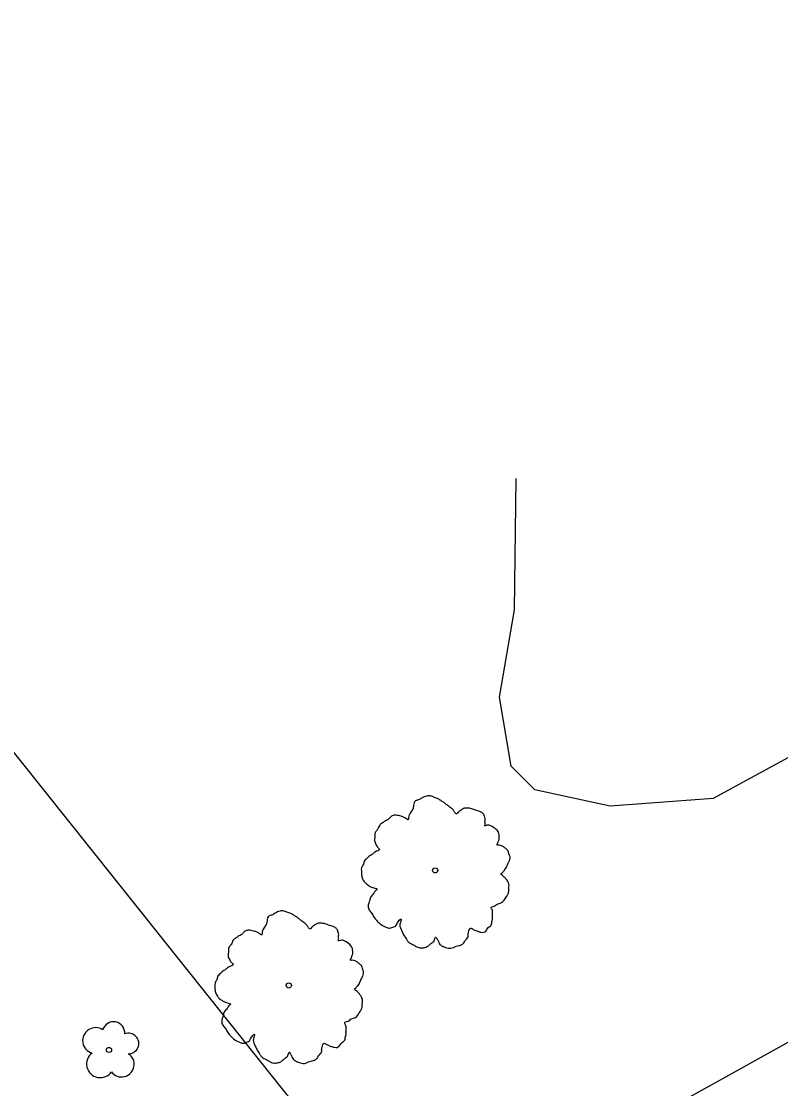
# Model space of a CAD drawing. Extents: x 2076109 to 2080761, y 592812 to 596750.
# Drawn here: x 2077822.6 to 2077896.2, y 596116.5 to 596219.9 of the extents above; entities that cross this region are included whole.
import ezdxf

# ---------------------------------------------------------------- set-up
doc = ezdxf.new("R2010")
doc.units = 0
for name, color, linetype in [('RD_EX_Road', 7, 'Continuous'), ('RD_EX_UT', 7, 'Continuous'), ('RD_EX_VEG', 7, 'Continuous')]:
    doc.layers.add(name, color=color, linetype=linetype)

msp = doc.modelspace()

# ---------------------------------------------------------------- linework, layer by layer
at = {"layer": 'RD_EX_Road'}
msp.add_lwpolyline([(2077910.17, 596128.35), (2077887.33, 596115.65), (2077860.29, 596100.58), (2077849.55, 596094.96), (2077846.3, 596094.21), (2077840.58, 596093.26), (2077829.29, 596092.85), (2077821.25, 596094.04), (2077814.95, 596096.53), (2077810.58, 596098.8), (2077805.43, 596102.88), (2077799.67, 596109.27), (2077784.81, 596126.08), (2077777.76, 596132.41), (2077773.78, 596135.42), (2077767.37, 596139.74), (2077758.76, 596144.4), (2077751.46, 596147.55), (2077746.86, 596149.01), (2077740.04, 596150.73), (2077731.71, 596151.8)], dxfattribs=at)
msp.add_lwpolyline([(2077910.17, 596128.35), (2077887.33, 596115.65), (2077860.29, 596100.58), (2077849.55, 596094.96), (2077846.3, 596094.21), (2077840.58, 596093.26), (2077829.29, 596092.85), (2077821.25, 596094.04), (2077814.95, 596096.53), (2077810.58, 596098.8), (2077805.43, 596102.88), (2077799.67, 596109.27), (2077784.81, 596126.08), (2077777.76, 596132.41), (2077773.78, 596135.42), (2077767.37, 596139.74), (2077758.76, 596144.4), (2077751.46, 596147.55), (2077746.86, 596149.01), (2077740.04, 596150.73), (2077731.71, 596151.8)], dxfattribs=at)
at = {"layer": 'RD_EX_UT'}
msp.add_line((2077792.66, 596185.63), (2077894.53, 596058.05), dxfattribs=at)
msp.add_line((2077792.66, 596185.63), (2077894.53, 596058.05), dxfattribs=at)
at = {"layer": 'RD_EX_VEG'}
msp.add_lwpolyline([(2078025.53, 596225.01), (2078018.55, 596218.05), (2078008.88, 596213.37), (2077988.44, 596199.42), (2077975.07, 596194.92), (2077953.53, 596180.98), (2077920.47, 596157.12), (2077902.32, 596151.52), (2077889.65, 596144.6), (2077879.66, 596143.86), (2077872.36, 596145.45), (2077870.07, 596147.75), (2077868.92, 596154.42), (2077870.4, 596162.91), (2077870.55, 596175.61)], dxfattribs=at)
msp.add_lwpolyline([(2078025.53, 596225.01), (2078018.55, 596218.05), (2078008.88, 596213.37), (2077988.44, 596199.42), (2077975.07, 596194.92), (2077953.53, 596180.98), (2077920.47, 596157.12), (2077902.32, 596151.52), (2077889.65, 596144.6), (2077879.66, 596143.86), (2077872.36, 596145.45), (2077870.07, 596147.75), (2077868.92, 596154.42), (2077870.4, 596162.91), (2077870.55, 596175.61)], dxfattribs=at)
for centre, radius in [((2077862.71, 596137.64), 0.25), ((2077862.71, 596137.64), 0.25), ((2077862.69, 596137.64), 0.0001), ((2077862.69, 596137.64), 0.0001), ((2077848.52, 596126.49), 0.25), ((2077848.52, 596126.49), 0.25), ((2077848.5, 596126.48), 0.0001), ((2077848.5, 596126.48), 0.0001), ((2077831.1, 596120.24), 0.25), ((2077831.1, 596120.24), 0.25)]:
    msp.add_circle(centre, radius, dxfattribs=at)
for centre, radius, start, end in [((2077829.81, 596121.14), 1.26, 56.0792, 254.3614), ((2077829.81, 596121.14), 1.26, 56.0792, 254.3614), ((2077831.55, 596121.89), 1.08, 354.6037, 164.3834), ((2077831.55, 596121.89), 1.08, 354.6037, 164.3834), ((2077833, 596120.86), 0.995, 268.39, 111.6741), ((2077833, 596120.86), 0.995, 268.39, 111.6741), ((2077830.25, 596118.87), 1.32, 126.51, 325.3863), ((2077830.25, 596118.87), 1.32, 126.51, 325.3863), ((2077832.32, 596118.84), 1.22, 216.1941, 57.732), ((2077832.32, 596118.84), 1.22, 216.1941, 57.732)]:
    msp.add_arc(centre, radius, start, end, dxfattribs=at)
for points in [[(2077867.44, 596143.03), (2077867.23, 596143.24), (2077866.92, 596143.37), (2077866.66, 596143.46), (2077866.44, 596143.55), (2077866.21, 596143.62), (2077865.86, 596143.68), (2077865.56, 596143.67), (2077865.31, 596143.56), (2077865.12, 596143.42), (2077864.91, 596143.24), (2077864.8, 596143.11), (2077864.68, 596143.17), (2077864.59, 596143.29), (2077864.44, 596143.51), (2077864.25, 596143.67), (2077864.06, 596143.83), (2077863.78, 596144.04), (2077863.51, 596144.26), (2077863.27, 596144.4), (2077862.99, 596144.57), (2077862.62, 596144.72), (2077862.27, 596144.85), (2077861.88, 596144.85), (2077861.39, 596144.65), (2077861.07, 596144.47), (2077860.79, 596144.37), (2077860.61, 596143.93), (2077860.52, 596143.55), (2077860.41, 596143.38), (2077860.19, 596143.01), (2077860.12, 596142.77), (2077860.09, 596142.54), (2077860.02, 596142.57), (2077859.7, 596142.77), (2077859.41, 596142.89), (2077858.94, 596142.99), (2077858.62, 596142.97), (2077858.33, 596142.78), (2077858.09, 596142.53), (2077857.88, 596142.45), (2077857.65, 596142.28), (2077857.58, 596142.24), (2077857.33, 596142.03), (2077857.12, 596141.62), (2077856.91, 596141.34), (2077856.86, 596141.08), (2077856.86, 596140.85), (2077856.83, 596140.55), (2077856.99, 596140.12), (2077857.18, 596139.83), (2077857.31, 596139.69), (2077856.86, 596139.42), (2077856.59, 596139.18), (2077856.24, 596138.96), (2077856.19, 596138.9), (2077855.85, 596138.57), (2077855.75, 596138.23), (2077855.57, 596137.89), (2077855.55, 596137.61), (2077855.57, 596137.2), (2077855.67, 596136.82), (2077855.97, 596136.4), (2077856.3, 596136.16), (2077856.85, 596135.92), (2077857.09, 596135.82), (2077856.95, 596135.7), (2077856.73, 596135.4), (2077856.46, 596135.07), (2077856.36, 596134.73), (2077856.26, 596134.46), (2077856.21, 596134.17), (2077856.32, 596133.79), (2077856.57, 596133.47), (2077856.8, 596133.08), (2077857.09, 596132.73), (2077857.46, 596132.39), (2077858.01, 596132.12), (2077858.31, 596132.04), (2077858.49, 596132.11), (2077858.89, 596132.26), (2077859, 596132.47), (2077859.4, 596132.91), (2077859.37, 596132.71), (2077859.27, 596132.33), (2077859.46, 596131.78), (2077859.65, 596131.39), (2077859.92, 596130.97), (2077860.1, 596130.71), (2077860.51, 596130.47), (2077860.85, 596130.28), (2077861.21, 596130.13), (2077861.62, 596130.15), (2077861.93, 596130.25), (2077862.15, 596130.42), (2077862.44, 596130.66), (2077862.6, 596130.76)], [(2077867.44, 596143.03), (2077867.23, 596143.24), (2077866.92, 596143.37), (2077866.66, 596143.46), (2077866.44, 596143.55), (2077866.21, 596143.62), (2077865.86, 596143.68), (2077865.56, 596143.67), (2077865.31, 596143.56), (2077865.12, 596143.42), (2077864.91, 596143.24), (2077864.8, 596143.11), (2077864.68, 596143.17), (2077864.59, 596143.29), (2077864.44, 596143.51), (2077864.25, 596143.67), (2077864.06, 596143.83), (2077863.78, 596144.04), (2077863.51, 596144.26), (2077863.27, 596144.4), (2077862.99, 596144.57), (2077862.62, 596144.72), (2077862.27, 596144.85), (2077861.88, 596144.85), (2077861.39, 596144.65), (2077861.07, 596144.47), (2077860.79, 596144.37), (2077860.61, 596143.93), (2077860.52, 596143.55), (2077860.41, 596143.38), (2077860.19, 596143.01), (2077860.12, 596142.77), (2077860.09, 596142.54), (2077860.02, 596142.57), (2077859.7, 596142.77), (2077859.41, 596142.89), (2077858.94, 596142.99), (2077858.62, 596142.97), (2077858.33, 596142.78), (2077858.09, 596142.53), (2077857.88, 596142.45), (2077857.65, 596142.28), (2077857.58, 596142.24), (2077857.33, 596142.03), (2077857.12, 596141.62), (2077856.91, 596141.34), (2077856.86, 596141.08), (2077856.86, 596140.85), (2077856.83, 596140.55), (2077856.99, 596140.12), (2077857.18, 596139.83), (2077857.31, 596139.69), (2077856.86, 596139.42), (2077856.59, 596139.18), (2077856.24, 596138.96), (2077856.19, 596138.9), (2077855.85, 596138.57), (2077855.75, 596138.23), (2077855.57, 596137.89), (2077855.55, 596137.61), (2077855.57, 596137.2), (2077855.67, 596136.82), (2077855.97, 596136.4), (2077856.3, 596136.16), (2077856.85, 596135.92), (2077857.09, 596135.82), (2077856.95, 596135.7), (2077856.73, 596135.4), (2077856.46, 596135.07), (2077856.36, 596134.73), (2077856.26, 596134.46), (2077856.21, 596134.17), (2077856.32, 596133.79), (2077856.57, 596133.47), (2077856.8, 596133.08), (2077857.09, 596132.73), (2077857.46, 596132.39), (2077858.01, 596132.12), (2077858.31, 596132.04), (2077858.49, 596132.11), (2077858.89, 596132.26), (2077859, 596132.47), (2077859.4, 596132.91), (2077859.37, 596132.71), (2077859.27, 596132.33), (2077859.46, 596131.78), (2077859.65, 596131.39), (2077859.92, 596130.97), (2077860.1, 596130.71), (2077860.51, 596130.47), (2077860.85, 596130.28), (2077861.21, 596130.13), (2077861.62, 596130.15), (2077861.93, 596130.25), (2077862.15, 596130.42), (2077862.44, 596130.66), (2077862.6, 596130.76)], [(2077862.6, 596130.76), (2077862.65, 596130.94), (2077862.78, 596131.17), (2077862.82, 596131.1), (2077862.92, 596130.95), (2077863.05, 596130.68), (2077863.17, 596130.47), (2077863.43, 596130.28), (2077863.71, 596130.18), (2077864.23, 596130.1), (2077864.75, 596130.29), (2077865.21, 596130.41), (2077865.48, 596130.61), (2077865.59, 596130.82), (2077865.89, 596131.21), (2077865.9, 596131.53), (2077865.94, 596131.66), (2077866.13, 596132.03), (2077866.21, 596132.02), (2077866.46, 596131.88), (2077866.82, 596131.74), (2077867.11, 596131.65), (2077867.4, 596131.64), (2077867.6, 596131.76), (2077867.84, 596132.09), (2077868.14, 596132.36), (2077868.18, 596132.52), (2077868.2, 596132.7), (2077868.27, 596132.9), (2077868.25, 596133.11), (2077868.27, 596133.29), (2077868.26, 596133.43), (2077868.26, 596133.63), (2077868.21, 596133.84), (2077868.13, 596133.97), (2077868.19, 596134.12), (2077868.43, 596134.17), (2077868.53, 596134.22), (2077868.7, 596134.37), (2077869.09, 596134.5), (2077869.39, 596134.77), (2077869.63, 596135.13), (2077869.77, 596135.37), (2077869.83, 596135.67), (2077869.84, 596135.99), (2077869.86, 596136.21), (2077869.8, 596136.42), (2077869.64, 596136.72), (2077869.48, 596136.92), (2077869.21, 596137.15), (2077869.09, 596137.31), (2077869.14, 596137.34), (2077869.24, 596137.45), (2077869.42, 596137.66), (2077869.65, 596138.05), (2077869.86, 596138.53), (2077869.87, 596138.55), (2077869.96, 596138.81), (2077869.92, 596139.1), (2077869.85, 596139.29), (2077869.78, 596139.52), (2077869.6, 596139.7), (2077869.37, 596139.89), (2077869.13, 596140.03), (2077868.91, 596140.08), (2077868.7, 596140.1), (2077868.74, 596140.26), (2077868.86, 596140.56), (2077868.91, 596140.7), (2077868.91, 596140.93), (2077868.87, 596141.23), (2077868.61, 596141.62), (2077868.08, 596141.96), (2077867.72, 596142.01), (2077867.5, 596141.97), (2077867.54, 596142.1), (2077867.52, 596142.38), (2077867.55, 596142.58), (2077867.5, 596142.79), (2077867.45, 596142.96), (2077867.41, 596143.06)], [(2077862.6, 596130.76), (2077862.65, 596130.94), (2077862.78, 596131.17), (2077862.82, 596131.1), (2077862.92, 596130.95), (2077863.05, 596130.68), (2077863.17, 596130.47), (2077863.43, 596130.28), (2077863.71, 596130.18), (2077864.23, 596130.1), (2077864.75, 596130.29), (2077865.21, 596130.41), (2077865.48, 596130.61), (2077865.59, 596130.82), (2077865.89, 596131.21), (2077865.9, 596131.53), (2077865.94, 596131.66), (2077866.13, 596132.03), (2077866.21, 596132.02), (2077866.46, 596131.88), (2077866.82, 596131.74), (2077867.11, 596131.65), (2077867.4, 596131.64), (2077867.6, 596131.76), (2077867.84, 596132.09), (2077868.14, 596132.36), (2077868.18, 596132.52), (2077868.2, 596132.7), (2077868.27, 596132.9), (2077868.25, 596133.11), (2077868.27, 596133.29), (2077868.26, 596133.43), (2077868.26, 596133.63), (2077868.21, 596133.84), (2077868.13, 596133.97), (2077868.19, 596134.12), (2077868.43, 596134.17), (2077868.53, 596134.22), (2077868.7, 596134.37), (2077869.09, 596134.5), (2077869.39, 596134.77), (2077869.63, 596135.13), (2077869.77, 596135.37), (2077869.83, 596135.67), (2077869.84, 596135.99), (2077869.86, 596136.21), (2077869.8, 596136.42), (2077869.64, 596136.72), (2077869.48, 596136.92), (2077869.21, 596137.15), (2077869.09, 596137.31), (2077869.14, 596137.34), (2077869.24, 596137.45), (2077869.42, 596137.66), (2077869.65, 596138.05), (2077869.86, 596138.53), (2077869.87, 596138.55), (2077869.96, 596138.81), (2077869.92, 596139.1), (2077869.85, 596139.29), (2077869.78, 596139.52), (2077869.6, 596139.7), (2077869.37, 596139.89), (2077869.13, 596140.03), (2077868.91, 596140.08), (2077868.7, 596140.1), (2077868.74, 596140.26), (2077868.86, 596140.56), (2077868.91, 596140.7), (2077868.91, 596140.93), (2077868.87, 596141.23), (2077868.61, 596141.62), (2077868.08, 596141.96), (2077867.72, 596142.01), (2077867.5, 596141.97), (2077867.54, 596142.1), (2077867.52, 596142.38), (2077867.55, 596142.58), (2077867.5, 596142.79), (2077867.45, 596142.96), (2077867.41, 596143.06)], [(2077853.25, 596131.87), (2077853.04, 596132.08), (2077852.73, 596132.22), (2077852.47, 596132.3), (2077852.25, 596132.39), (2077852.02, 596132.46), (2077851.67, 596132.52), (2077851.37, 596132.51), (2077851.12, 596132.4), (2077850.93, 596132.26), (2077850.72, 596132.09), (2077850.61, 596131.95), (2077850.49, 596132.01), (2077850.4, 596132.13), (2077850.25, 596132.35), (2077850.06, 596132.51), (2077849.87, 596132.67), (2077849.59, 596132.88), (2077849.32, 596133.1), (2077849.08, 596133.24), (2077848.8, 596133.42), (2077848.43, 596133.56), (2077848.08, 596133.69), (2077847.69, 596133.7), (2077847.2, 596133.5), (2077846.88, 596133.31), (2077846.6, 596133.22), (2077846.42, 596132.77), (2077846.33, 596132.39), (2077846.22, 596132.23), (2077846, 596131.85), (2077845.93, 596131.62), (2077845.9, 596131.38), (2077845.83, 596131.41), (2077845.51, 596131.62), (2077845.22, 596131.73), (2077844.75, 596131.84), (2077844.43, 596131.81), (2077844.14, 596131.63), (2077843.9, 596131.38), (2077843.69, 596131.29), (2077843.46, 596131.13), (2077843.39, 596131.09), (2077843.14, 596130.87), (2077842.93, 596130.46), (2077842.72, 596130.18), (2077842.67, 596129.93), (2077842.67, 596129.7), (2077842.64, 596129.39), (2077842.8, 596128.96), (2077842.99, 596128.68), (2077843.12, 596128.53), (2077842.67, 596128.26), (2077842.4, 596128.03), (2077842.05, 596127.8), (2077842, 596127.74), (2077841.66, 596127.41), (2077841.56, 596127.07), (2077841.38, 596126.73), (2077841.36, 596126.45), (2077841.38, 596126.04), (2077841.48, 596125.66), (2077841.78, 596125.24), (2077842.11, 596125), (2077842.66, 596124.77), (2077842.9, 596124.66), (2077842.76, 596124.54), (2077842.54, 596124.24), (2077842.27, 596123.92), (2077842.17, 596123.57), (2077842.07, 596123.3), (2077842.02, 596123.01), (2077842.13, 596122.63), (2077842.38, 596122.31), (2077842.61, 596121.93), (2077842.9, 596121.58), (2077843.27, 596121.24), (2077843.82, 596120.96), (2077844.12, 596120.88), (2077844.3, 596120.95), (2077844.7, 596121.11), (2077844.81, 596121.31), (2077845.21, 596121.75), (2077845.18, 596121.55), (2077845.08, 596121.17), (2077845.27, 596120.62), (2077845.46, 596120.23), (2077845.73, 596119.81), (2077845.91, 596119.56), (2077846.32, 596119.31), (2077846.66, 596119.12), (2077847.02, 596118.98), (2077847.43, 596118.99), (2077847.74, 596119.09), (2077847.96, 596119.27), (2077848.25, 596119.5), (2077848.41, 596119.61)], [(2077853.25, 596131.87), (2077853.04, 596132.08), (2077852.73, 596132.22), (2077852.47, 596132.3), (2077852.25, 596132.39), (2077852.02, 596132.46), (2077851.67, 596132.52), (2077851.37, 596132.51), (2077851.12, 596132.4), (2077850.93, 596132.26), (2077850.72, 596132.09), (2077850.61, 596131.95), (2077850.49, 596132.01), (2077850.4, 596132.13), (2077850.25, 596132.35), (2077850.06, 596132.51), (2077849.87, 596132.67), (2077849.59, 596132.88), (2077849.32, 596133.1), (2077849.08, 596133.24), (2077848.8, 596133.42), (2077848.43, 596133.56), (2077848.08, 596133.69), (2077847.69, 596133.7), (2077847.2, 596133.5), (2077846.88, 596133.31), (2077846.6, 596133.22), (2077846.42, 596132.77), (2077846.33, 596132.39), (2077846.22, 596132.23), (2077846, 596131.85), (2077845.93, 596131.62), (2077845.9, 596131.38), (2077845.83, 596131.41), (2077845.51, 596131.62), (2077845.22, 596131.73), (2077844.75, 596131.84), (2077844.43, 596131.81), (2077844.14, 596131.63), (2077843.9, 596131.38), (2077843.69, 596131.29), (2077843.46, 596131.13), (2077843.39, 596131.09), (2077843.14, 596130.87), (2077842.93, 596130.46), (2077842.72, 596130.18), (2077842.67, 596129.93), (2077842.67, 596129.7), (2077842.64, 596129.39), (2077842.8, 596128.96), (2077842.99, 596128.68), (2077843.12, 596128.53), (2077842.67, 596128.26), (2077842.4, 596128.03), (2077842.05, 596127.8), (2077842, 596127.74), (2077841.66, 596127.41), (2077841.56, 596127.07), (2077841.38, 596126.73), (2077841.36, 596126.45), (2077841.38, 596126.04), (2077841.48, 596125.66), (2077841.78, 596125.24), (2077842.11, 596125), (2077842.66, 596124.77), (2077842.9, 596124.66), (2077842.76, 596124.54), (2077842.54, 596124.24), (2077842.27, 596123.92), (2077842.17, 596123.57), (2077842.07, 596123.3), (2077842.02, 596123.01), (2077842.13, 596122.63), (2077842.38, 596122.31), (2077842.61, 596121.93), (2077842.9, 596121.58), (2077843.27, 596121.24), (2077843.82, 596120.96), (2077844.12, 596120.88), (2077844.3, 596120.95), (2077844.7, 596121.11), (2077844.81, 596121.31), (2077845.21, 596121.75), (2077845.18, 596121.55), (2077845.08, 596121.17), (2077845.27, 596120.62), (2077845.46, 596120.23), (2077845.73, 596119.81), (2077845.91, 596119.56), (2077846.32, 596119.31), (2077846.66, 596119.12), (2077847.02, 596118.98), (2077847.43, 596118.99), (2077847.74, 596119.09), (2077847.96, 596119.27), (2077848.25, 596119.5), (2077848.41, 596119.61)], [(2077848.41, 596119.61), (2077848.46, 596119.79), (2077848.59, 596120.01), (2077848.63, 596119.94), (2077848.73, 596119.79), (2077848.86, 596119.52), (2077848.98, 596119.32), (2077849.24, 596119.13), (2077849.52, 596119.02), (2077850.04, 596118.94), (2077850.56, 596119.13), (2077851.02, 596119.26), (2077851.29, 596119.46), (2077851.4, 596119.66), (2077851.7, 596120.06), (2077851.71, 596120.38), (2077851.75, 596120.51), (2077851.94, 596120.88), (2077852.02, 596120.86), (2077852.27, 596120.73), (2077852.63, 596120.58), (2077852.92, 596120.5), (2077853.21, 596120.48), (2077853.41, 596120.61), (2077853.65, 596120.93), (2077853.95, 596121.2), (2077853.99, 596121.37), (2077854.01, 596121.54), (2077854.08, 596121.75), (2077854.06, 596121.96), (2077854.08, 596122.14), (2077854.07, 596122.28), (2077854.07, 596122.47), (2077854.02, 596122.68), (2077853.94, 596122.81), (2077854, 596122.96), (2077854.24, 596123.02), (2077854.34, 596123.06), (2077854.51, 596123.22), (2077854.9, 596123.34), (2077855.2, 596123.61), (2077855.44, 596123.97), (2077855.58, 596124.21), (2077855.64, 596124.52), (2077855.65, 596124.84), (2077855.67, 596125.05), (2077855.61, 596125.26), (2077855.45, 596125.56), (2077855.29, 596125.76), (2077855.02, 596125.99), (2077854.9, 596126.16), (2077854.95, 596126.18), (2077855.05, 596126.29), (2077855.23, 596126.5), (2077855.46, 596126.9), (2077855.67, 596127.37), (2077855.68, 596127.39), (2077855.77, 596127.65), (2077855.73, 596127.95), (2077855.66, 596128.14), (2077855.59, 596128.36), (2077855.41, 596128.54), (2077855.18, 596128.73), (2077854.94, 596128.87), (2077854.72, 596128.93), (2077854.51, 596128.94), (2077854.55, 596129.11), (2077854.67, 596129.4), (2077854.72, 596129.55), (2077854.72, 596129.78), (2077854.68, 596130.08), (2077854.42, 596130.46), (2077853.89, 596130.81), (2077853.53, 596130.85), (2077853.31, 596130.81), (2077853.35, 596130.94), (2077853.33, 596131.22), (2077853.36, 596131.42), (2077853.31, 596131.63), (2077853.26, 596131.8), (2077853.22, 596131.9)], [(2077848.41, 596119.61), (2077848.46, 596119.79), (2077848.59, 596120.01), (2077848.63, 596119.94), (2077848.73, 596119.79), (2077848.86, 596119.52), (2077848.98, 596119.32), (2077849.24, 596119.13), (2077849.52, 596119.02), (2077850.04, 596118.94), (2077850.56, 596119.13), (2077851.02, 596119.26), (2077851.29, 596119.46), (2077851.4, 596119.66), (2077851.7, 596120.06), (2077851.71, 596120.38), (2077851.75, 596120.51), (2077851.94, 596120.88), (2077852.02, 596120.86), (2077852.27, 596120.73), (2077852.63, 596120.58), (2077852.92, 596120.5), (2077853.21, 596120.48), (2077853.41, 596120.61), (2077853.65, 596120.93), (2077853.95, 596121.2), (2077853.99, 596121.37), (2077854.01, 596121.54), (2077854.08, 596121.75), (2077854.06, 596121.96), (2077854.08, 596122.14), (2077854.07, 596122.28), (2077854.07, 596122.47), (2077854.02, 596122.68), (2077853.94, 596122.81), (2077854, 596122.96), (2077854.24, 596123.02), (2077854.34, 596123.06), (2077854.51, 596123.22), (2077854.9, 596123.34), (2077855.2, 596123.61), (2077855.44, 596123.97), (2077855.58, 596124.21), (2077855.64, 596124.52), (2077855.65, 596124.84), (2077855.67, 596125.05), (2077855.61, 596125.26), (2077855.45, 596125.56), (2077855.29, 596125.76), (2077855.02, 596125.99), (2077854.9, 596126.16), (2077854.95, 596126.18), (2077855.05, 596126.29), (2077855.23, 596126.5), (2077855.46, 596126.9), (2077855.67, 596127.37), (2077855.68, 596127.39), (2077855.77, 596127.65), (2077855.73, 596127.95), (2077855.66, 596128.14), (2077855.59, 596128.36), (2077855.41, 596128.54), (2077855.18, 596128.73), (2077854.94, 596128.87), (2077854.72, 596128.93), (2077854.51, 596128.94), (2077854.55, 596129.11), (2077854.67, 596129.4), (2077854.72, 596129.55), (2077854.72, 596129.78), (2077854.68, 596130.08), (2077854.42, 596130.46), (2077853.89, 596130.81), (2077853.53, 596130.85), (2077853.31, 596130.81), (2077853.35, 596130.94), (2077853.33, 596131.22), (2077853.36, 596131.42), (2077853.31, 596131.63), (2077853.26, 596131.8), (2077853.22, 596131.9)]]:
    msp.add_spline(points, degree=3, dxfattribs=at)

doc.saveas('drawing.dxf')
